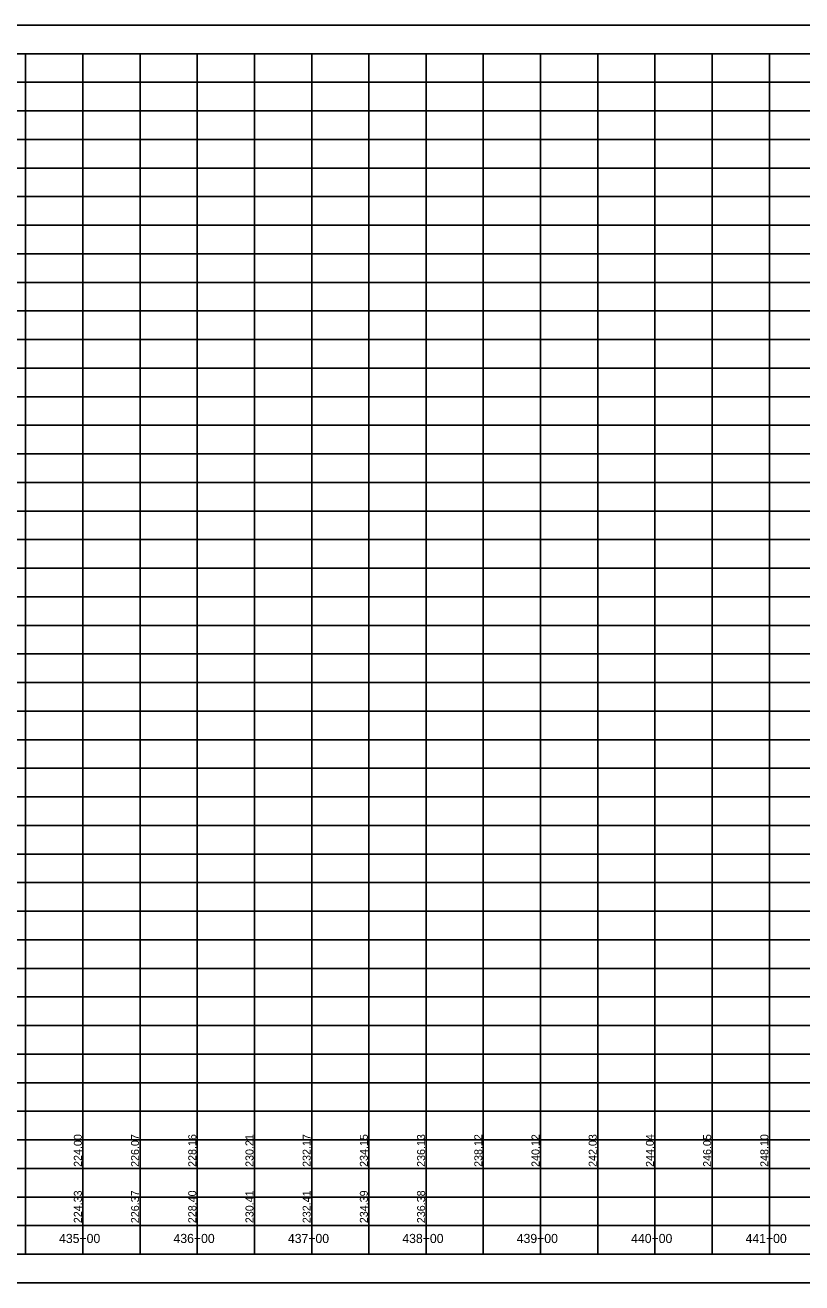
# Model space of a CAD drawing. Extents: x 1873632 to 1926512, y 813126 to 836257.
# Drawn here: x 1921813 to 1922491, y 830780 to 831880 of the extents above; entities that cross this region are included whole.
import ezdxf

# ---------------------------------------------------------------- set-up
doc = ezdxf.new("R2010")
doc.units = 0
for name, color, linetype in [('RD_DDB_StaTX', 7, 'Continuous'), ('RD_DDB_StripGrade', 7, 'Continuous'), ('RD_PD_WallFill', 7, 'Continuous'), ('RD_SHT_IplotShp', 7, 'Continuous')]:
    doc.layers.add(name, color=color, linetype=linetype)

msp = doc.modelspace()

# ---------------------------------------------------------------- linework, layer by layer
at = {"layer": 'RD_PD_WallFill'}
for p, q in [((1921113, 831854.6), (1926463, 831854.6)), ((1921113, 831854.6), (1922863, 831854.6)), ((1921813, 830804.6), (1921813, 831854.6)), ((1921813, 830804.6), (1921813, 831854.6)), ((1921863, 830804.6), (1921863, 831854.6)), ((1921863, 830804.6), (1921863, 831854.6)), ((1921913, 830804.6), (1921913, 831854.6)), ((1921913, 830804.6), (1921913, 831854.6)), ((1921963, 830804.6), (1921963, 831854.6)), ((1921963, 830804.6), (1921963, 831854.6)), ((1922013, 830804.6), (1922013, 831854.6)), ((1922013, 830804.6), (1922013, 831854.6)), ((1922063, 830804.6), (1922063, 831854.6)), ((1922063, 830804.6), (1922063, 831854.6)), ((1922113, 830804.6), (1922113, 831854.6)), ((1922113, 830804.6), (1922113, 831854.6)), ((1922163, 830804.6), (1922163, 831854.6)), ((1922163, 830804.6), (1922163, 831854.6)), ((1922213, 830804.6), (1922213, 831854.6)), ((1922213, 830804.6), (1922213, 831854.6)), ((1922263, 830804.6), (1922263, 831854.6)), ((1922263, 830804.6), (1922263, 831854.6)), ((1922313, 830804.6), (1922313, 831854.6)), ((1922313, 830804.6), (1922313, 831854.6)), ((1922363, 830804.6), (1922363, 831854.6)), ((1922363, 830804.6), (1922363, 831854.6)), ((1922413, 830804.6), (1922413, 831854.6)), ((1922413, 830804.6), (1922413, 831854.6)), ((1922463, 830804.6), (1922463, 831854.6)), ((1922463, 830804.6), (1922463, 831854.6)), ((1921563, 831829.6), (1926463, 831829.6)), ((1921563, 831829.6), (1926463, 831829.6)), ((1921563, 831804.6), (1926463, 831804.6)), ((1921563, 831779.6), (1926463, 831779.6)), ((1921563, 831754.6), (1926463, 831754.6)), ((1921563, 831729.6), (1926463, 831729.6)), ((1921113, 831704.6), (1926463, 831704.6)), ((1921113, 831679.6), (1926463, 831679.6)), ((1921113, 831654.6), (1926463, 831654.6)), ((1921113, 831629.6), (1926463, 831629.6)), ((1921113, 831604.6), (1926463, 831604.6)), ((1921113, 831579.6), (1926463, 831579.6)), ((1921113, 831554.6), (1926463, 831554.6)), ((1921113, 831529.6), (1926463, 831529.6)), ((1921113, 831504.6), (1926463, 831504.6)), ((1921113, 831479.6), (1926463, 831479.6)), ((1921113, 831454.6), (1926463, 831454.6)), ((1921113, 831429.6), (1926463, 831429.6)), ((1921113, 831404.6), (1926463, 831404.6)), ((1921113, 831379.6), (1926463, 831379.6)), ((1921113, 831354.6), (1926463, 831354.6)), ((1921113, 831329.6), (1926463, 831329.6)), ((1921113, 831304.6), (1926463, 831304.6)), ((1921113, 831279.6), (1926463, 831279.6)), ((1921113, 831254.6), (1926463, 831254.6)), ((1921113, 831229.6), (1926463, 831229.6)), ((1921113, 831204.6), (1926463, 831204.6)), ((1921113, 831179.6), (1926463, 831179.6)), ((1921113, 831154.6), (1926463, 831154.6)), ((1921113, 831129.6), (1926463, 831129.6)), ((1921113, 831104.6), (1926463, 831104.6)), ((1921113, 831079.6), (1926463, 831079.6)), ((1921113, 831054.6), (1926463, 831054.6)), ((1921113, 831029.6), (1926463, 831029.6)), ((1921113, 831004.6), (1926463, 831004.6)), ((1921113, 830979.6), (1926463, 830979.6)), ((1921113, 830954.6), (1926463, 830954.6)), ((1921113, 830929.6), (1926463, 830929.6)), ((1921113, 830904.6), (1926463, 830904.6)), ((1921113, 830879.6), (1926463, 830879.6)), ((1921113, 830854.6), (1926463, 830854.6)), ((1921113, 830829.6), (1926463, 830829.6)), ((1921113, 830804.6), (1926463, 830804.6)), ((1921113, 830804.6), (1926463, 830804.6))]:
    msp.add_line(p, q, dxfattribs=at)
at = {"layer": 'RD_SHT_IplotShp'}
msp.add_lwpolyline([(1921088, 830779.6), (1926488, 830779.6), (1926488, 831879.6), (1921088, 831879.6)], close=True, dxfattribs=at)

# ---------------------------------------------------------------- texts
at = {"layer": 'RD_DDB_StaTX'}
for s, p in [('435+00', (1921842.2, 830814.4)), ('436+00', (1921942.2, 830814.4)), ('437+00', (1922042.2, 830814.4)), ('438+00', (1922142.2, 830814.4)), ('439+00', (1922242.2, 830814.4)), ('440+00', (1922342.2, 830814.4)), ('441+00', (1922442.2, 830814.4))]:
    msp.add_text(s, height=8, dxfattribs=at).set_placement(p)
at = {"layer": 'RD_DDB_StripGrade'}
for s, p in [('224.00', (1921862.1, 830881)), ('226.07', (1921912.1, 830881)), ('228.16', (1921962.1, 830881)), ('230.21', (1922012.1, 830881)), ('232.17', (1922062.1, 830881)), ('234.15', (1922112.1, 830881)), ('236.13', (1922162.1, 830881)), ('238.12', (1922212.1, 830881)), ('240.12', (1922262.1, 830881)), ('242.03', (1922312.1, 830881)), ('244.04', (1922362.1, 830881)), ('246.05', (1922412.1, 830881)), ('248.10', (1922462.1, 830881)), ('224.33', (1921862.1, 830831.8)), ('226.37', (1921912.1, 830831.8)), ('228.40', (1921962.1, 830831.8)), ('230.41', (1922012.1, 830831.8)), ('232.41', (1922062.1, 830831.8)), ('234.39', (1922112.1, 830831.8)), ('236.38', (1922162.1, 830831.8))]:
    msp.add_text(s, height=7, rotation=90, dxfattribs=at).set_placement(p)

doc.saveas('drawing.dxf')
